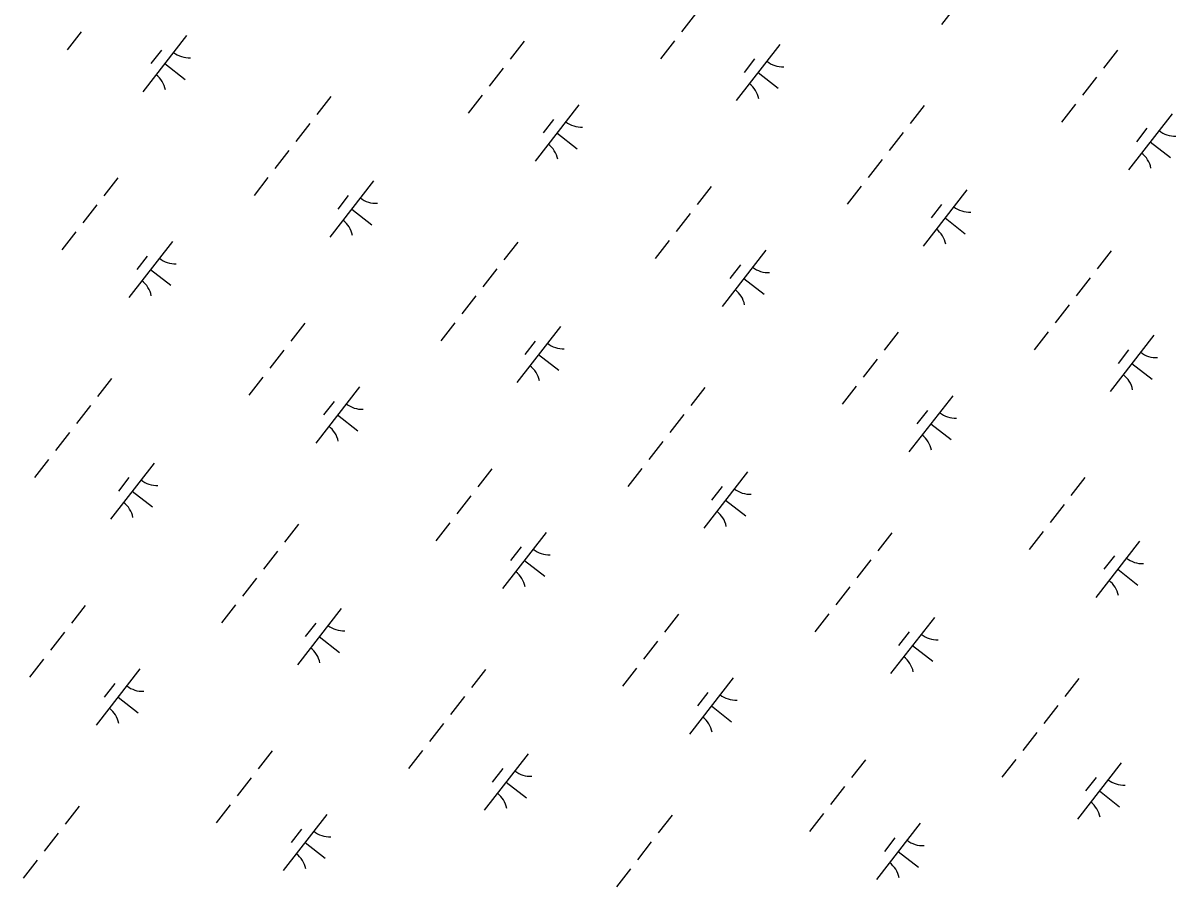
# Model space of a CAD drawing. Extents: x 3888273 to 3909528, y 158682 to 181032.
# Drawn here: x 3894611 to 3895421, y 164328 to 164935 of the extents above; entities that cross this region are included whole.
import ezdxf

# ---------------------------------------------------------------- set-up
doc = ezdxf.new("R2010")
doc.units = 0
doc.layers.add('V-WETL-SWMP', color=7, linetype='Continuous')

msp = doc.modelspace()

# ---------------------------------------------------------------- linework, layer by layer
at = {"layer": 'V-WETL-SWMP'}
for p, q in [((3895286.8, 164973.05), (3895256.09, 164933.59)), ((3895083.25, 164940.99), (3895073.42, 164928.37)), ((3894651.84, 164928.28), (3894642.02, 164915.65)), ((3894725.98, 164925.81), (3894695.28, 164886.34)), ((3894963.05, 164921.81), (3894953.22, 164909.18)), ((3895068.51, 164922.05), (3895058.68, 164909.42)), ((3894708.23, 164915.55), (3894700.86, 164906.08)), ((3895142.65, 164919.58), (3895111.95, 164880.12)), ((3895379.71, 164915.58), (3895369.89, 164902.96)), ((3894710.63, 164906.07), (3894724.84, 164895.02)), ((3895124.89, 164909.32), (3895117.53, 164899.85)), ((3894948.31, 164902.87), (3894938.48, 164890.24)), ((3895127.3, 164899.85), (3895141.51, 164888.79)), ((3895364.98, 164896.64), (3895355.15, 164884.01)), ((3894827.34, 164882.96), (3894817.51, 164870.33)), ((3894933.57, 164883.93), (3894923.74, 164871.3)), ((3895001.41, 164877.13), (3894970.71, 164837.67)), ((3895244, 164876.73), (3895234.18, 164864.11)), ((3895350.24, 164877.7), (3895340.41, 164865.07)), ((3894812.6, 164864.02), (3894802.77, 164851.39)), ((3894983.65, 164866.87), (3894976.28, 164857.4)), ((3895418.08, 164870.9), (3895387.37, 164831.44)), ((3894986.06, 164857.4), (3895000.26, 164846.35)), ((3895229.27, 164857.79), (3895219.44, 164845.16)), ((3895400.32, 164860.65), (3895392.95, 164851.18)), ((3895402.73, 164851.17), (3895416.93, 164840.12)), ((3894797.86, 164845.08), (3894788.03, 164832.45)), ((3895214.53, 164838.85), (3895204.7, 164826.22)), ((3894677.66, 164825.89), (3894667.83, 164813.26)), ((3894783.12, 164826.13), (3894773.3, 164813.51)), ((3894857.26, 164823.66), (3894826.56, 164784.2)), ((3895094.33, 164819.67), (3895084.5, 164807.04)), ((3895199.79, 164819.91), (3895189.96, 164807.28)), ((3895273.93, 164817.43), (3895243.23, 164777.97)), ((3894662.92, 164806.95), (3894653.1, 164794.32)), ((3894839.51, 164813.4), (3894832.14, 164803.93)), ((3895256.18, 164807.18), (3895248.81, 164797.71)), ((3894841.91, 164803.93), (3894856.12, 164792.88)), ((3895079.59, 164800.72), (3895069.76, 164788.1)), ((3895258.58, 164797.7), (3895272.79, 164786.65)), ((3894648.18, 164788.01), (3894638.36, 164775.38)), ((3894716.02, 164781.21), (3894685.32, 164741.75)), ((3894958.62, 164780.81), (3894948.79, 164768.19)), ((3895064.85, 164781.78), (3895055.03, 164769.15)), ((3895132.69, 164774.99), (3895101.99, 164735.52)), ((3895375.28, 164774.59), (3895365.46, 164761.96)), ((3894698.27, 164770.95), (3894690.9, 164761.48)), ((3894700.67, 164761.48), (3894714.88, 164750.43)), ((3894943.88, 164761.87), (3894934.05, 164749.24)), ((3895114.93, 164764.73), (3895107.57, 164755.26)), ((3895117.34, 164755.25), (3895131.55, 164744.2)), ((3895360.55, 164755.65), (3895350.72, 164743.02)), ((3894929.14, 164742.93), (3894919.32, 164730.3)), ((3895345.81, 164736.7), (3895335.98, 164724.08)), ((3894808.94, 164723.75), (3894799.11, 164711.12)), ((3894914.4, 164723.99), (3894904.58, 164711.36)), ((3894988.55, 164721.52), (3894957.84, 164682.05)), ((3895225.61, 164717.52), (3895215.78, 164704.89)), ((3895331.07, 164717.76), (3895321.24, 164705.13)), ((3894970.79, 164711.26), (3894963.42, 164701.79)), ((3895405.21, 164715.29), (3895374.51, 164675.83)), ((3894794.2, 164704.8), (3894784.38, 164692.18)), ((3894973.19, 164701.78), (3894987.4, 164690.73)), ((3895387.46, 164705.03), (3895380.09, 164695.56)), ((3895210.87, 164698.58), (3895201.04, 164685.95)), ((3895389.86, 164695.56), (3895404.07, 164684.51)), ((3894673.23, 164684.9), (3894663.4, 164672.27)), ((3894779.46, 164685.86), (3894769.64, 164673.23)), ((3894847.3, 164679.07), (3894816.6, 164639.6)), ((3895089.9, 164678.67), (3895080.07, 164666.04)), ((3895196.13, 164679.64), (3895186.31, 164667.01)), ((3894829.55, 164668.81), (3894822.18, 164659.34)), ((3895263.97, 164672.84), (3895233.27, 164633.38)), ((3894658.49, 164665.95), (3894648.67, 164653.33)), ((3895246.21, 164662.58), (3895238.85, 164653.11)), ((3894831.95, 164659.34), (3894846.16, 164648.28)), ((3895075.16, 164659.73), (3895065.33, 164647.1)), ((3895248.62, 164653.11), (3895262.83, 164642.06)), ((3894643.75, 164647.01), (3894633.93, 164634.38)), ((3895060.42, 164640.79), (3895050.6, 164628.16)), ((3894629.02, 164628.07), (3894619.19, 164615.44)), ((3894703.16, 164625.6), (3894672.45, 164586.13)), ((3894940.22, 164621.6), (3894930.4, 164608.97)), ((3895045.68, 164621.84), (3895035.86, 164609.22)), ((3894685.4, 164615.34), (3894678.03, 164605.87)), ((3895119.83, 164619.37), (3895089.12, 164579.91)), ((3895356.89, 164615.38), (3895347.06, 164602.75)), ((3894687.81, 164605.87), (3894702.01, 164594.81)), ((3895102.07, 164609.11), (3895094.7, 164599.64)), ((3894925.48, 164602.66), (3894915.66, 164590.03)), ((3895104.47, 164599.64), (3895118.68, 164588.59)), ((3895342.15, 164596.43), (3895332.32, 164583.81)), ((3894804.51, 164582.75), (3894794.68, 164570.12)), ((3894910.74, 164583.72), (3894900.92, 164571.09)), ((3894978.59, 164576.92), (3894947.88, 164537.46)), ((3895221.18, 164576.52), (3895211.35, 164563.9)), ((3895327.41, 164577.49), (3895317.59, 164564.86)), ((3894789.77, 164563.81), (3894779.95, 164551.18)), ((3894960.83, 164566.66), (3894953.46, 164557.19)), ((3895395.25, 164570.7), (3895364.55, 164531.23)), ((3894963.23, 164557.19), (3894977.44, 164546.14)), ((3895206.44, 164557.58), (3895196.61, 164544.95)), ((3895377.5, 164560.44), (3895370.13, 164550.97)), ((3895379.9, 164550.97), (3895394.11, 164539.91)), ((3894775.03, 164544.87), (3894765.21, 164532.24)), ((3895191.7, 164538.64), (3895181.88, 164526.01)), ((3894654.83, 164525.68), (3894645.01, 164513.05)), ((3894760.3, 164525.93), (3894750.47, 164513.3)), ((3894834.44, 164523.45), (3894803.74, 164483.99)), ((3895071.5, 164519.46), (3895061.68, 164506.83)), ((3895176.96, 164519.7), (3895167.14, 164507.07)), ((3895251.11, 164517.23), (3895220.4, 164477.76)), ((3894640.1, 164506.74), (3894630.27, 164494.11)), ((3894816.68, 164513.19), (3894809.31, 164503.72)), ((3895233.35, 164506.97), (3895225.98, 164497.5)), ((3894819.09, 164503.72), (3894833.29, 164492.67)), ((3895056.76, 164500.52), (3895046.94, 164487.89)), ((3895235.75, 164497.5), (3895249.96, 164486.44)), ((3894625.36, 164487.8), (3894615.53, 164475.17)), ((3894693.2, 164481), (3894662.49, 164441.54)), ((3894935.79, 164480.61), (3894925.97, 164467.98)), ((3895042.03, 164481.57), (3895032.2, 164468.95)), ((3895109.87, 164474.78), (3895079.16, 164435.32)), ((3895352.46, 164474.38), (3895342.63, 164461.75)), ((3894675.44, 164470.75), (3894668.07, 164461.27)), ((3894677.85, 164461.27), (3894692.05, 164450.22)), ((3894921.05, 164461.66), (3894911.23, 164449.04)), ((3895092.11, 164464.52), (3895084.74, 164455.05)), ((3895094.51, 164455.05), (3895108.72, 164443.99)), ((3895337.72, 164455.44), (3895327.9, 164442.81)), ((3894906.32, 164442.72), (3894896.49, 164430.09)), ((3895322.98, 164436.5), (3895313.16, 164423.87)), ((3894786.11, 164423.54), (3894776.29, 164410.91)), ((3894891.58, 164423.78), (3894881.75, 164411.15)), ((3894965.72, 164421.31), (3894935.02, 164381.85)), ((3894947.96, 164411.05), (3894940.59, 164401.58)), ((3895202.78, 164417.31), (3895192.96, 164404.68)), ((3895308.24, 164417.55), (3895298.42, 164404.93)), ((3895382.39, 164415.08), (3895351.68, 164375.62)), ((3894771.38, 164404.6), (3894761.55, 164391.97)), ((3894950.37, 164401.58), (3894964.57, 164390.52)), ((3895364.63, 164404.82), (3895357.26, 164395.35)), ((3895188.04, 164398.37), (3895178.22, 164385.74)), ((3895367.04, 164395.35), (3895381.24, 164384.3)), ((3894756.64, 164385.65), (3894746.81, 164373.03)), ((3894650.4, 164384.69), (3894640.58, 164372.06)), ((3894824.48, 164378.86), (3894793.77, 164339.4)), ((3895067.07, 164378.46), (3895057.25, 164365.83)), ((3895173.31, 164379.43), (3895163.48, 164366.8)), ((3895241.15, 164372.63), (3895210.44, 164333.17)), ((3894635.67, 164365.75), (3894625.84, 164353.12)), ((3894806.72, 164368.6), (3894799.35, 164359.13)), ((3895223.39, 164362.37), (3895216.02, 164352.9)), ((3894809.13, 164359.13), (3894823.33, 164348.07)), ((3895052.33, 164359.52), (3895042.51, 164346.89)), ((3895225.79, 164352.9), (3895240, 164341.85)), ((3894620.93, 164346.8), (3894611.1, 164334.18)), ((3895037.6, 164340.58), (3895027.77, 164327.95))]:
    msp.add_line(p, q, dxfattribs=at)
for centre, start, end in [((3894727.78, 164927.73), 231.34298, 272.88664), ((3895144.45, 164921.5), 231.34298, 272.88664), ((3894693.86, 164884.13), 11.34298, 52.88663), ((3895110.53, 164877.9), 11.34298, 52.88663), ((3895003.21, 164879.05), 231.34298, 272.88664), ((3895419.88, 164872.83), 231.34298, 272.88664), ((3894969.28, 164835.45), 11.34298, 52.88663), ((3895385.95, 164829.23), 11.34298, 52.88663), ((3894859.06, 164825.58), 231.34298, 272.88664), ((3895275.73, 164819.36), 231.34298, 272.88664), ((3894825.14, 164781.98), 11.34298, 52.88663), ((3895241.81, 164775.76), 11.34298, 52.88663), ((3894717.82, 164783.13), 231.34298, 272.88664), ((3895134.49, 164776.91), 231.34298, 272.88664), ((3894683.9, 164739.53), 11.34298, 52.88663), ((3895100.56, 164733.31), 11.34298, 52.88663), ((3894990.34, 164723.44), 231.34298, 272.88664), ((3895407.01, 164717.21), 231.34298, 272.88664), ((3894956.42, 164679.84), 11.34298, 52.88663), ((3895373.09, 164673.61), 11.34298, 52.88663), ((3894849.1, 164680.99), 231.34298, 272.88664), ((3895265.77, 164674.76), 231.34298, 272.88664), ((3894815.18, 164637.39), 11.34298, 52.88663), ((3895231.85, 164631.16), 11.34298, 52.88663), ((3894704.96, 164627.52), 231.34298, 272.88664), ((3895121.62, 164621.29), 231.34298, 272.88664), ((3894671.03, 164583.92), 11.34298, 52.88663), ((3895087.7, 164577.69), 11.34298, 52.88663), ((3894980.38, 164578.85), 231.34298, 272.88664), ((3895397.05, 164572.62), 231.34298, 272.88664), ((3894946.46, 164535.25), 11.34298, 52.88663), ((3895363.13, 164529.02), 11.34298, 52.88663), ((3894836.24, 164525.38), 231.34298, 272.88664), ((3895252.9, 164519.15), 231.34298, 272.88664), ((3894802.31, 164481.78), 11.34298, 52.88663), ((3895218.98, 164475.55), 11.34298, 52.88663), ((3894695, 164482.93), 231.34298, 272.88664), ((3895111.66, 164476.7), 231.34298, 272.88664), ((3894661.07, 164439.33), 11.34298, 52.88663), ((3895077.74, 164433.1), 11.34298, 52.88663), ((3894967.52, 164423.23), 231.34298, 272.88664), ((3895384.18, 164417), 231.34298, 272.88664), ((3894933.59, 164379.63), 11.34298, 52.88663), ((3895350.26, 164373.4), 11.34298, 52.88663), ((3894826.28, 164380.78), 231.34298, 272.88664), ((3895242.94, 164374.56), 231.34298, 272.88664), ((3894792.35, 164337.18), 11.34298, 52.88663), ((3895209.02, 164330.96), 11.34298, 52.88663)]:
    msp.add_arc(centre, 17.62, start, end, dxfattribs=at)

doc.saveas('drawing.dxf')
